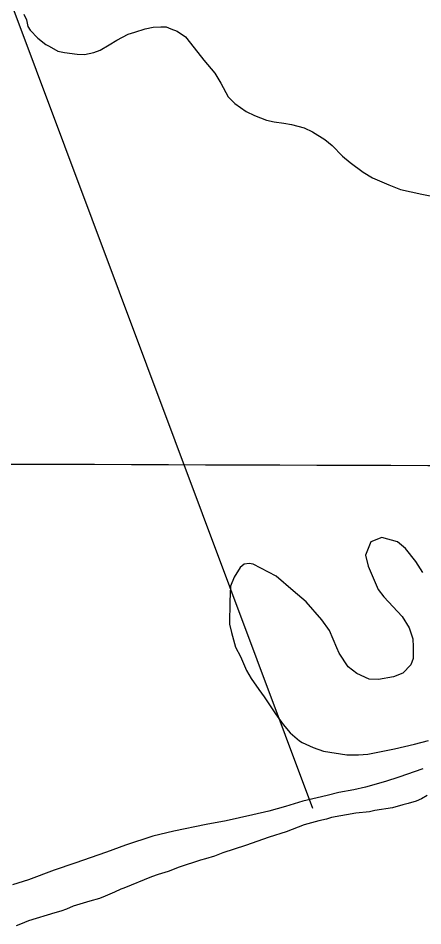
# Model space of a CAD drawing. Extents: x 3161564 to 3199464, y 849354 to 874788.
# Drawn here: x 3168352 to 3168798, y 860366 to 861366 of the extents above; entities that cross this region are included whole.
import ezdxf

# ---------------------------------------------------------------- set-up
doc = ezdxf.new("R2010")
doc.units = 0
for name, color, linetype in [('V-GRID-MAJR', 7, 'Continuous'), ('V-SITE-VEGE', 7, 'Continuous'), ('V-TOPO-SHOR', 7, 'Continuous')]:
    doc.layers.add(name, color=color, linetype=linetype)

msp = doc.modelspace()

# ---------------------------------------------------------------- linework, layer by layer
at = {"layer": 'V-GRID-MAJR'}
msp.add_spline([(3165780.446, 860882.501), (3171010.106, 860866.147), (3176239.768, 860850.5530000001), (3181469.433, 860835.721), (3186699.099, 860821.649), (3191928.768, 860808.338), (3197158.438, 860795.787), (3197158.4390000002, 860795.787)], degree=3, dxfattribs=at)
at = {"layer": 'V-SITE-VEGE'}
for p, q in [((3168358.0670000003, 861370.1479999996), (3168361.0160000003, 861363.9939999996)), ((3168361.0160000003, 861363.9939999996), (3168362.724, 861356.6419999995)), ((3168362.724, 861356.6419999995), (3168365.094, 861352.3279999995)), ((3168365.094, 861352.3279999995), (3168373.495, 861343.6409999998)), ((3168473.068, 861348.0809999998), (3168480.431, 861350.3989999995)), ((3168480.431, 861350.3989999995), (3168492.088, 861353.8669999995)), ((3168492.088, 861353.8669999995), (3168500.663, 861355.5539999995)), ((3168500.663, 861355.5539999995), (3168509.216, 861356.0209999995)), ((3168509.216, 861356.0209999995), (3168515.319, 861355.9189999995)), ((3168515.319, 861355.9189999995), (3168520.17, 861354.0079999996)), ((3168520.17, 861354.0079999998), (3168527.453, 861351.4439999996)), ((3168527.453, 861351.4439999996), (3168536.503, 861345.1869999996)), ((3168373.495, 861343.6409999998), (3168382.5370000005, 861336.7759999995)), ((3168452.115, 861336.2229999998), (3168460.752, 861341.5679999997)), ((3168460.752, 861341.5679999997), (3168473.068, 861348.0809999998)), ((3168536.503, 861345.1869999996), (3168550.253, 861327.8649999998)), ((3168382.537, 861336.7759999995), (3168386.168, 861334.8839999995)), ((3168386.168, 861334.8839999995), (3168395.84, 861329.2269999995)), ((3168435.4960000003, 861327.9529999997), (3168442.248, 861330.2839999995)), ((3168442.248, 861330.2839999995), (3168452.115, 861336.2229999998)), ((3168395.84, 861329.2269999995), (3168403.142, 861327.8859999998)), ((3168403.142, 861327.8859999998), (3168417.15, 861325.8189999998)), ((3168417.15, 861325.8189999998), (3168425.082, 861325.6859999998)), ((3168425.082, 861325.6859999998), (3168435.4960000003, 861327.9529999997)), ((3168550.253, 861327.8649999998), (3168556.823, 861319.2099999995)), ((3168556.823, 861319.2099999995), (3168568.794, 861304.9709999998)), ((3168568.794, 861304.9709999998), (3168575.323, 861293.8719999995)), ((3168575.323, 861293.8719999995), (3168583.622, 861279.0839999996)), ((3168583.622, 861279.0839999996), (3168590.824, 861271.6369999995)), ((3168590.824, 861271.6369999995), (3168603.495, 861262.8799999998)), ((3168603.495, 861262.8799999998), (3168612.576, 861258.4559999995)), ((3168612.576, 861258.4559999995), (3168625.923, 861253.3489999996)), ((3168625.923, 861253.3489999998), (3168634.434, 861251.3739999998)), ((3168634.434, 861251.3739999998), (3168644.787, 861249.9819999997)), ((3168644.787, 861249.9819999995), (3168653.311, 861248.6179999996)), ((3168653.311, 861248.6179999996), (3168667.286, 861244.7219999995)), ((3168667.286, 861244.7219999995), (3168676.367, 861240.2969999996)), ((3168676.367, 861240.2969999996), (3168690.271, 861232.1269999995)), ((3168690.271, 861232.1269999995), (3168698.092, 861225.2829999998)), ((3168698.092, 861225.2829999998), (3168709.494, 861213.4949999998)), ((3168709.494, 861213.4949999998), (3168717.9250000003, 861206.6399999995)), ((3168717.9250000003, 861206.6399999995), (3168732.396, 861196.0189999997)), ((3168732.396, 861196.0189999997), (3168742.671, 861189.7439999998)), ((3168742.671, 861189.7439999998), (3168760.855, 861182.1129999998)), ((3168760.855, 861182.1129999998), (3168773.588, 861177.0179999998)), ((3168773.588, 861177.0179999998), (3168797.308, 861171.7379999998)), ((3168797.308, 861171.7379999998), (3168810.0810000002, 861169.0819999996)), ((3168753.132, 860793.4029999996), (3168740.844, 860788.7249999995)), ((3168770.147, 860788.8479999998), (3168753.132, 860793.4029999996)), ((3168740.844, 860788.7249999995), (3168735.108, 860774.1699999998)), ((3168779.179, 860781.3689999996), (3168770.147, 860788.8479999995)), ((3168790.539, 860767.1389999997), (3168779.179, 860781.3689999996)), ((3168735.108, 860774.1699999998), (3168737.955, 860761.9149999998)), ((3168596.9250000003, 860760.6099999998), (3168590.028, 860749.7369999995)), ((3168601.259, 860764.1999999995), (3168596.9250000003, 860760.6099999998)), ((3168606.7600000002, 860764.7179999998), (3168601.259, 860764.1999999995)), ((3168611.022, 860764.0359999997), (3168606.7600000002, 860764.7179999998)), ((3168636.437, 860750.7959999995), (3168611.022, 860764.0359999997)), ((3168737.955, 860761.9149999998), (3168749.1200000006, 860736.0889999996)), ((3168798.268, 860754.8019999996), (3168790.539, 860767.1389999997)), ((3168590.028, 860749.7369999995), (3168586.202, 860740.0359999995)), ((3168655.091, 860734.6109999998), (3168636.4370000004, 860750.7959999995)), ((3168586.202, 860740.0359999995), (3168585.305, 860722.9579999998)), ((3168669.543, 860722.7689999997), (3168655.091, 860734.6109999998)), ((3168749.12, 860736.0889999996), (3168755.09, 860728.0529999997)), ((3168585.305, 860722.9579999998), (3168584.887, 860697.9369999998)), ((3168686.914, 860702.9469999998), (3168669.543, 860722.7689999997)), ((3168755.09, 860728.0529999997), (3168775.482, 860706.3479999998)), ((3168695.262, 860691.2069999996), (3168686.914, 860702.9469999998)), ((3168775.482, 860706.3479999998), (3168783.211, 860694.0089999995)), ((3168584.887, 860697.9369999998), (3168587.177, 860688.7439999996)), ((3168703.491, 860672.1489999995), (3168695.262, 860691.2069999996)), ((3168783.211, 860694.0089999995), (3168787.279, 860681.7329999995)), ((3168587.177, 860688.7439999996), (3168591.793, 860672.7959999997)), ((3168787.279, 860681.7329999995), (3168787.7460000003, 860673.1809999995)), ((3168591.793, 860672.7959999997), (3168597.112, 860662.3289999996)), ((3168705.83, 860666.0049999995), (3168703.491, 860672.1489999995)), ((3168787.7460000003, 860673.1809999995), (3168787.5330000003, 860660.3649999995)), ((3168597.112, 860662.3289999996), (3168603.569, 860646.9579999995)), ((3168715.9590000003, 860651.1849999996), (3168705.83, 860666.0049999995)), ((3168787.5330000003, 860660.3649999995), (3168784.969, 860653.0819999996)), ((3168725.599, 860643.6979999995), (3168715.9590000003, 860651.1849999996)), ((3168784.969, 860653.0819999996), (3168776.2730000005, 860644.0709999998)), ((3168603.569, 860646.9579999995), (3168608.918, 860638.3239999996)), ((3168738.923, 860637.3719999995), (3168725.599, 860643.6979999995)), ((3168765.826, 860639.9729999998), (3168749.299, 860637.1979999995)), ((3168776.273, 860644.0709999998), (3168765.826, 860639.9729999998)), ((3168608.918, 860638.3239999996), (3168617.258, 860625.9769999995)), ((3168749.299, 860637.1979999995), (3168738.923, 860637.3719999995)), ((3168617.258, 860625.9769999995), (3168623.228, 860617.9399999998)), ((3168623.228, 860617.9399999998), (3168635.737, 860599.4179999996)), ((3168635.737, 860599.4179999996), (3168644.0870000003, 860587.6809999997)), ((3168644.0870000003, 860587.6809999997), (3168651.867, 860578.3949999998)), ((3168651.867, 860578.3949999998), (3168662.099, 860569.6769999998)), ((3168662.099, 860569.6769999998), (3168665.12, 860567.7969999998)), ((3168789.001, 860565.7239999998), (3168804.328, 860569.7409999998)), ((3168665.12, 860567.7969999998), (3168677.232, 860562.0989999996)), ((3168677.232, 860562.0989999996), (3168688.7660000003, 860558.2449999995)), ((3168737.545, 860554.9869999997), (3168766.94, 860560.5979999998)), ((3168766.94, 860560.5979999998), (3168789.001, 860565.7239999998)), ((3168688.7660000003, 860558.2449999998), (3168714.335, 860554.1529999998)), ((3168714.335, 860554.1529999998), (3168727.1520000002, 860553.9399999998)), ((3168727.1520000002, 860553.9399999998), (3168737.545, 860554.9869999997)), ((3168798.313, 860538.7089999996), (3168771.913, 860529.3849999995)), ((3168757.183, 860524.7459999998), (3168735.102, 860518.4009999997)), ((3168771.913, 860529.3849999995), (3168757.183, 860524.7459999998)), ((3168705.7090000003, 860512.7899999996), (3168692.8310000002, 860509.3429999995)), ((3168722.236, 860515.5649999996), (3168705.7090000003, 860512.7899999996)), ((3168735.102, 860518.4009999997), (3168722.236, 860515.5649999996)), ((3168665.867, 860503.0779999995), (3168646.847, 860497.2929999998)), ((3168692.8310000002, 860509.3429999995), (3168665.867, 860503.0779999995)), ((3168628.448, 860492.1049999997), (3168610.68, 860488.1319999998)), ((3168646.847, 860497.2929999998), (3168628.448, 860492.1049999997)), ((3168581.264, 860481.2979999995), (3168559.224, 860477.3919999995)), ((3168610.68, 860488.1319999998), (3168581.264, 860481.2979999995)), ((3168523.6950000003, 860470.0519999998), (3168500.4050000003, 860464.3359999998)), ((3168559.224, 860477.3919999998), (3168523.6950000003, 860470.0519999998)), ((3168500.4050000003, 860464.3359999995), (3168470.328, 860454.4629999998)), ((3168470.328, 860454.4629999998), (3168449.449, 860446.8769999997)), ((3168449.449, 860446.8769999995), (3168414.449, 860434.6439999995)), ((3168414.449, 860434.6439999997), (3168391.736, 860427.0869999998)), ((3168391.736, 860427.0869999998), (3168363.48, 860416.5729999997)), ((3168363.48, 860416.5729999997), (3168345.683, 860410.7669999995))]:
    msp.add_line(p, q, dxfattribs=at)
at = {"layer": 'V-TOPO-SHOR'}
msp.add_line((3168677.064973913, 860494.9060869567), (3168080.20626087, 862086.5293217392), dxfattribs=at)
msp.add_lwpolyline([(3168803.108000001, 860509.133999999), (3168796.743000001, 860505.5319999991), (3168790.767000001, 860503.032999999), (3168782.196000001, 860500.579999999), (3168776.238000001, 860499.194999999), (3168764.679000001, 860495.6789999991), (3168745.344000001, 860492.6619999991), (3168739.386000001, 860491.2779999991), (3168724.151000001, 860489.675999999), (3168697.367000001, 860484.9289999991), (3168692.145000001, 860483.160999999), (3168683.586000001, 860481.4469999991), (3168667.190000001, 860476.898999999), (3168647.409000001, 860469.439999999), (3168628.764000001, 860463.442999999), (3168602.647000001, 860454.2329999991), (3168577.662000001, 860446.116999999), (3168568.331000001, 860442.5639999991), (3168558.634000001, 860439.386999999), (3168553.047000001, 860437.996999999), (3168529.550000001, 860430.226999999), (3168517.236000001, 860425.6109999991), (3168506.426000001, 860422.452999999), (3168498.961000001, 860419.6079999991), (3168468.3400000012, 860407.135999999), (3168464.983000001, 860406.0789999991), (3168458.253000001, 860402.8509999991), (3168447.796000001, 860398.574999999), (3168441.443000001, 860395.7139999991), (3168431.013000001, 860392.9199999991), (3168412.745000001, 860387.287999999), (3168405.274000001, 860384.074999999), (3168398.933000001, 860381.954999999), (3168392.228000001, 860380.212999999), (3168363.1440000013, 860371.0519999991), (3168354.555000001, 860367.483999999), (3168349.703000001, 860365.7109999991)], dxfattribs=at)

doc.saveas('drawing.dxf')
